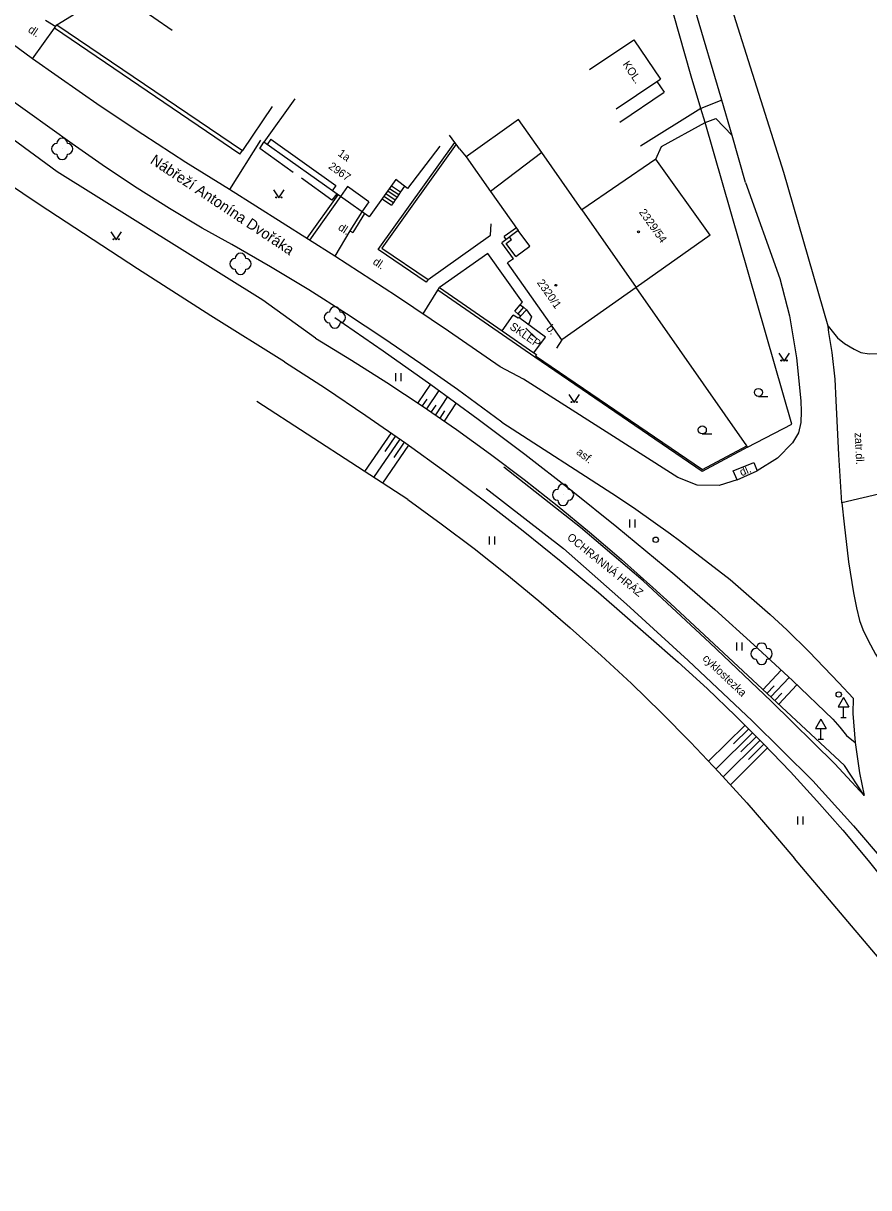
# Model space of a CAD drawing. Extents: x -584400 to -581602, y -1210894 to -1208793.
# Drawn here: x -583176.4 to -583097.3, y -1210069.5 to -1209960.4 of the extents above; entities that cross this region are included whole.
import ezdxf

# ---------------------------------------------------------------- set-up
doc = ezdxf.new("R2010")
doc.units = 0
for name, color, linetype in [('BUDOVY_MĚŘ', 7, 'Continuous'), ('BUDOVY_NEMĚŘ', 7, 'Continuous'), ('NÁZVY_ULIC_TOK_SMĚR', 7, 'Continuous'), ('POMOC_POPIS', 7, 'Continuous'), ('ROZHRANÍ_PLOCH', 7, 'Continuous'), ('VÝŠKOPIS', 7, 'Continuous'), ('ZELEŇ', 7, 'Continuous'), ('ZN_BUDOV', 7, 'Continuous'), ('ZN_DOPLŇKOVÉ', 7, 'Continuous'), ('ZN_KULTUR', 7, 'Continuous'), ('Č_POPIS_EVID', 7, 'Continuous'), ('Č_POPIS_ORIENT', 7, 'Continuous')]:
    doc.layers.add(name, color=color, linetype=linetype)

msp = doc.modelspace()

# ---------------------------------------------------------------- linework, layer by layer
at = {"layer": 'BUDOVY_MĚŘ'}
for points in [[(-583123.39, -1209964.75), (-583119.23, -1209961.96), (-583116.75, -1209965.66)], [(-583120.9, -1209968.45), (-583117.08, -1209965.88)], [(-583117.08, -1209965.88), (-583116.75, -1209965.66)], [(-583117.08, -1209965.88), (-583116.41, -1209966.89)], [(-583150.99, -1209967.49), (-583153.88, -1209971.56)], [(-583120.56, -1209969.68), (-583116.41, -1209966.89)], [(-583137.41, -1209971.92), (-583140.45, -1209975.89), (-583141.53, -1209975.07), (-583144.02, -1209978.57), (-583153.88, -1209971.56)], [(-583134.96, -1209972.93), (-583132.66, -1209976.17)], [(-583112.1, -1209980.28), (-583117.18, -1209973.14)], [(-583132.66, -1209976.17), (-583130.06, -1209979.84), (-583131.62, -1209980.98)], [(-583112.1, -1209980.28), (-583119.04, -1209985.18), (-583125.98, -1209990.08), (-583131.06, -1209982.87)], [(-583130.52, -1209982.49), (-583131.62, -1209980.98)], [(-583130.52, -1209982.49), (-583131.06, -1209982.87)], [(-583131.56, -1209989.25), (-583130.54, -1209987.78)], [(-583131.56, -1209989.25), (-583128.6, -1209991.29), (-583127.51, -1209989.84), (-583130.01, -1209987.98)], [(-583130.07, -1209988.06), (-583130.54, -1209987.78)], [(-583130.07, -1209988.06), (-583130.01, -1209987.98)]]:
    msp.add_lwpolyline(points, dxfattribs=at)
at = {"layer": 'BUDOVY_NEMĚŘ'}
for points in [[(-583127.85, -1209972.54), (-583130.03, -1209969.44), (-583134.96, -1209972.93)], [(-583127.85, -1209972.54), (-583132.66, -1209976.17)], [(-583124.1, -1209977.91), (-583127.85, -1209972.54)], [(-583117.18, -1209973.14), (-583124.1, -1209977.91)], [(-583124.1, -1209977.91), (-583119.04, -1209985.18)]]:
    msp.add_lwpolyline(points, dxfattribs=at)
at = {"layer": 'ROZHRANÍ_PLOCH'}
for points in [[(-583101.05, -1209988.8), (-583105.2, -1209974.4), (-583112.78, -1209950.39), (-583116.97, -1209934.79), (-583121.45, -1209918.97), (-583126.29, -1209901.75)], [(-583111, -1209967.63), (-583116.06, -1209950.46), (-583119.28, -1209939.48)], [(-583131.61, -1209997.81), (-583135.77, -1209994.75), (-583139.18, -1209992.32), (-583142.64, -1209989.95), (-583146.14, -1209987.64), (-583149.69, -1209985.41), (-583153.28, -1209983.24), (-583156.9, -1209981.15), (-583159.66, -1209979.62), (-583162.72, -1209977.78), (-583165.74, -1209975.87), (-583168.71, -1209973.9), (-583171.85, -1209971.72), (-583178.12, -1209967.21), (-583184.35, -1209962.63), (-583190.53, -1209958), (-583196.66, -1209953.29), (-583204.05, -1209947.49)], [(-583173.28, -1209960.56), (-583170.28, -1209958.73), (-583169.73, -1209959.06), (-583165.91, -1209958.7), (-583162.49, -1209961.06)], [(-583175.54, -1209963.76), (-583173.5, -1209960.89)], [(-583175.54, -1209963.76), (-583178.8, -1209961.39)], [(-583157.11, -1209975.98), (-583161.19, -1209973.45), (-583165.23, -1209970.85), (-583169.22, -1209968.19), (-583173.16, -1209965.45), (-583175.54, -1209963.76)], [(-583111, -1209967.63), (-583112.97, -1209968.41), (-583118.61, -1209971.92)], [(-583110.03, -1209970.94), (-583111, -1209967.63)], [(-583117.18, -1209973.14), (-583116.66, -1209971.97), (-583112.55, -1209969.72), (-583111.56, -1209969.34), (-583110.03, -1209970.94)], [(-583154.19, -1209971.38), (-583157.11, -1209975.98)], [(-583151.13, -1209974.39), (-583154.28, -1209972.14), (-583153.88, -1209971.56)], [(-583153.25, -1209971.29), (-583153.59, -1209971.77)], [(-583153.25, -1209971.29), (-583147.14, -1209975.62), (-583147.48, -1209976.11)], [(-583108.8, -1209975.35), (-583110.03, -1209970.94)], [(-583147.07, -1209976.4), (-583147.51, -1209976.98), (-583150.38, -1209974.92)], [(-583147.24, -1209982.23), (-583157.11, -1209975.98)], [(-583144.05, -1209977.14), (-583146.05, -1209975.72), (-583146.72, -1209976.66)], [(-583142.29, -1209976.13), (-583141.42, -1209976.71)], [(-583142.11, -1209975.89), (-583141.26, -1209976.47)], [(-583141.94, -1209975.65), (-583141.09, -1209976.22)], [(-583141.09, -1209976.22), (-583141.26, -1209976.47)], [(-583140.73, -1209975.68), (-583141.09, -1209976.22)], [(-583108.8, -1209975.35), (-583105.56, -1209984.34)], [(-583146.97, -1209976.48), (-583149.88, -1209980.57)], [(-583146.72, -1209976.66), (-583149.62, -1209980.73)], [(-583144.05, -1209977.14), (-583144.71, -1209978.08)], [(-583142.81, -1209976.87), (-583141.93, -1209977.46)], [(-583142.64, -1209976.62), (-583141.76, -1209977.21)], [(-583142.46, -1209976.38), (-583141.59, -1209976.96)], [(-583141.76, -1209977.21), (-583141.93, -1209977.46)], [(-583141.59, -1209976.96), (-583141.76, -1209977.21)], [(-583141.42, -1209976.71), (-583141.59, -1209976.96)], [(-583141.26, -1209976.47), (-583141.42, -1209976.71)], [(-583144.71, -1209978.08), (-583145.83, -1209979.88)], [(-583144.47, -1209978.25), (-583145.57, -1209980.04)], [(-583138.51, -1209984.42), (-583132.68, -1209980.26), (-583132.6, -1209979.21)], [(-583145.83, -1209979.88), (-583147.24, -1209982.23)], [(-583145.83, -1209979.88), (-583145.57, -1209980.04)], [(-583130.23, -1209979.6), (-583131.39, -1209980.41)], [(-583131.2, -1209980.67), (-583131.39, -1209980.41)], [(-583130.29, -1209982.28), (-583131.19, -1209981.04), (-583130.71, -1209980.69), (-583130.89, -1209980.45)], [(-583130.29, -1209982.28), (-583128.98, -1209981.32), (-583130.06, -1209979.84)], [(-583129.59, -1209993.76), (-583131.76, -1209992.6), (-583136.59, -1209989.26), (-583141.46, -1209985.99), (-583147.24, -1209982.23)], [(-583129.88, -1209986.79), (-583129.67, -1209986.54), (-583132.9, -1209981.99), (-583137.43, -1209985.19)], [(-583105.56, -1209984.34), (-583104.67, -1209987.82), (-583104, -1209991.77), (-583103.61, -1209995.8), (-583103.58, -1209996.79), (-583103.61, -1209997.84), (-583103.82, -1209998.8), (-583104.38, -1209999.74), (-583105.79, -1210001.16), (-583107.69, -1210002.37)], [(-583138.96, -1209987.66), (-583137.6, -1209985.44)], [(-583130.12, -1209987.64), (-583130.4, -1209987.41), (-583129.88, -1209986.79)], [(-583129.58, -1209987.02), (-583130.12, -1209987.64)], [(-583129.88, -1209986.79), (-583129.58, -1209987.02)], [(-583129.58, -1209987.02), (-583129.28, -1209987.26)], [(-583101.05, -1209988.8), (-583100.17, -1209989.89), (-583099.53, -1209990.43), (-583098.61, -1209990.95), (-583097.99, -1209991.27), (-583097.2, -1209991.39), (-583095.64, -1209991.32), (-583090.9, -1209989.85), (-583091.72, -1209986.97)], [(-583129.85, -1209987.86), (-583130.12, -1209987.64)], [(-583130.01, -1209987.98), (-583129.85, -1209987.86)], [(-583129.28, -1209987.26), (-583129.85, -1209987.86)], [(-583129.28, -1209987.26), (-583128.82, -1209987.92), (-583129.12, -1209988.64)], [(-583128.31, -1209990.03), (-583129.35, -1209989)], [(-583099.76, -1210005.35), (-583100.04, -1210000.86), (-583100.29, -1209995.77), (-583100.4, -1209993.76), (-583100.67, -1209991.28), (-583100.97, -1209989.4), (-583101.05, -1209988.8)], [(-583125.98, -1209990.08), (-583126.47, -1209990.87)], [(-583084.98, -1209992.78), (-583085.51, -1209991.39), (-583095.09, -1209994.28), (-583096.04, -1209995.57), (-583093.78, -1210003.94), (-583099.76, -1210005.35)], [(-583109.56, -1210003.2), (-583111.26, -1210003.72), (-583113.32, -1210003.71), (-583115.12, -1210002.97), (-583129.59, -1209993.76)], [(-583131.61, -1209997.81), (-583120.78, -1210004.81), (-583119.06, -1210005.95), (-583115.8, -1210008.25), (-583114.97, -1210008.88), (-583110.23, -1210012.54), (-583106.49, -1210015.82), (-583104.91, -1210017.25), (-583102.81, -1210019.31), (-583100.05, -1210022.23), (-583098.71, -1210023.67), (-583098.74, -1210025.1), (-583098.51, -1210027.83)], [(-583097.68, -1210032.79), (-583100.43, -1210029.82), (-583106.38, -1210023.95), (-583112.14, -1210018.47), (-583118.37, -1210012.68), (-583124.23, -1210007.67), (-583131.41, -1210002.01)], [(-583109.56, -1210003.2), (-583109.94, -1210002.35), (-583108.02, -1210001.59), (-583107.69, -1210002.37)], [(-583109.56, -1210003.2), (-583107.69, -1210002.37)], [(-583133.08, -1210004.01), (-583125.84, -1210009.64), (-583119.94, -1210014.84), (-583114.15, -1210020.12), (-583108.17, -1210025.8), (-583102.49, -1210031.4), (-583098.68, -1210035.63), (-583095.9, -1210038.87), (-583090.58, -1210045.19), (-583084.45, -1210052.81)], [(-583099.76, -1210005.35), (-583099.56, -1210007.36), (-583099.13, -1210010.89), (-583098.66, -1210013.78), (-583098.4, -1210015.21), (-583098.1, -1210016.37), (-583097.79, -1210017.23), (-583097.31, -1210018.26), (-583096.61, -1210019.53), (-583095.7, -1210020.94), (-583092.33, -1210024.45), (-583087.26, -1210028.56), (-583084.62, -1210030.69), (-583078.9, -1210033.8), (-583075.19, -1210035.48), (-583070.31, -1210037.05), (-583067.22, -1210037.69), (-583062.58, -1210038.76), (-583060.61, -1210039.15), (-583053.72, -1210040.39), (-583049.62, -1210040.98)], [(-583098.51, -1210027.83), (-583098.12, -1210030.65), (-583097.68, -1210032.79)]]:
    msp.add_lwpolyline(points, dxfattribs=at)
at = {"layer": 'VÝŠKOPIS'}
for points in [[(-583149.05, -1209989.94), (-583153.99, -1209986.36), (-583173.23, -1209974.34), (-583189.54, -1209962.38)], [(-583151.96, -1209992.14), (-583158.86, -1209987.83), (-583165.72, -1209983.44), (-583174.92, -1209977.41), (-583179.54, -1209974.3), (-583184.12, -1209971.13), (-583188.65, -1209967.89), (-583192.96, -1209964.72)], [(-583147.24, -1209987.99), (-583142.72, -1209991.1), (-583138.25, -1209994.27), (-583133.82, -1209997.51), (-583129.44, -1210000.81), (-583125.11, -1210004.17), (-583120.84, -1210007.6), (-583115.39, -1210012.11), (-583111.67, -1210015.35), (-583108, -1210018.66), (-583104.38, -1210022.02), (-583100.62, -1210025.64), (-583099.95, -1210026.38), (-583099.33, -1210027.17), (-583098.51, -1210027.83)], [(-583149.05, -1209989.94), (-583145.68, -1209991.98), (-583142.36, -1209994.08), (-583139.08, -1209996.26), (-583135.85, -1209998.5), (-583132.66, -1210000.81), (-583129.52, -1210003.18), (-583126.43, -1210005.61), (-583123.39, -1210008.11), (-583120.4, -1210010.67), (-583117.46, -1210013.29), (-583115.82, -1210014.8)], [(-583151.96, -1209992.14), (-583148.12, -1209994.62), (-583144.33, -1209997.16), (-583140.58, -1209999.77), (-583136.88, -1210002.44), (-583133.23, -1210005.17), (-583129.62, -1210007.98), (-583126.06, -1210010.84), (-583122.56, -1210013.76), (-583117.86, -1210017.85), (-583115.1, -1210020.28), (-583112.38, -1210022.76), (-583109.73, -1210025.31), (-583107.13, -1210027.91), (-583104.58, -1210030.56), (-583102.1, -1210033.28), (-583099.67, -1210036.04), (-583097.31, -1210038.86), (-583094.54, -1210042.32)], [(-583138.3, -1209994.23), (-583139.47, -1209996)], [(-583140.42, -1210005.03), (-583154.56, -1209995.85)], [(-583138.63, -1209995.63), (-583139.06, -1209996.27)], [(-583137.49, -1209994.82), (-583138.65, -1209996.56)], [(-583136.68, -1209995.4), (-583137.82, -1209997.12)], [(-583137.8, -1209996.19), (-583138.23, -1209996.84)], [(-583136.98, -1209996.75), (-583137.41, -1209997.41)], [(-583135.87, -1209995.99), (-583137, -1209997.69)], [(-583144.43, -1210002.43), (-583141.95, -1209998.8)], [(-583142.53, -1210000.55), (-583141.54, -1209999.09)], [(-583143.59, -1210002.97), (-583141.13, -1209999.38)], [(-583142.75, -1210003.52), (-583140.31, -1209999.96)], [(-583141.7, -1210001.1), (-583140.72, -1209999.67)], [(-583140.42, -1210005.03), (-583137.28, -1210007.31), (-583134.18, -1210009.65), (-583131.13, -1210012.06), (-583128.14, -1210014.53), (-583125.19, -1210017.06), (-583122.3, -1210019.65), (-583119.46, -1210022.3), (-583116.68, -1210025.01), (-583113.95, -1210027.77), (-583111.28, -1210030.6), (-583108.67, -1210033.47), (-583106.12, -1210036.4), (-583104.19, -1210038.69)], [(-583097.68, -1210032.79), (-583099.53, -1210029.97), (-583115.82, -1210014.8)], [(-583105.44, -1210021.03), (-583107.15, -1210022.87)], [(-583104.71, -1210021.72), (-583106.42, -1210023.55)], [(-583106.11, -1210022.49), (-583106.78, -1210023.21)], [(-583103.98, -1210022.4), (-583105.68, -1210024.23)], [(-583105.38, -1210023.18), (-583106.05, -1210023.89)], [(-583112.24, -1210029.57), (-583108.83, -1210026.19)], [(-583111.56, -1210030.3), (-583108.13, -1210026.9)], [(-583109.9, -1210027.95), (-583108.48, -1210026.54)], [(-583109.21, -1210028.68), (-583107.77, -1210027.25)], [(-583110.88, -1210031.03), (-583107.42, -1210027.61)], [(-583110.2, -1210031.77), (-583106.72, -1210028.32)], [(-583108.52, -1210029.4), (-583107.07, -1210027.97)], [(-583078.22, -1210070.99), (-583089.04, -1210056.6), (-583104.19, -1210038.69)]]:
    msp.add_lwpolyline(points, dxfattribs=at)
at = {"layer": 'ZELEŇ'}
for centre in [(-583172.78, -1209972.19), (-583156.08, -1209982.96), (-583147.24, -1209987.99), (-583125.87, -1210004.61), (-583107.28, -1210019.5)]:
    msp.add_circle(centre, 0.0005, dxfattribs=at)
for centre, start, end in [((-583173.28, -1209972.19), 90, 270), ((-583172.78, -1209971.69), 0, 180), ((-583172.28, -1209972.19), 270, 90), ((-583172.78, -1209972.69), 180, 360), ((-583156.58, -1209982.96), 90, 270), ((-583156.08, -1209982.46), 0, 180), ((-583155.58, -1209982.96), 270, 90), ((-583156.08, -1209983.46), 180, 360), ((-583147.24, -1209987.49), 0, 180), ((-583147.74, -1209987.99), 90, 270), ((-583146.74, -1209987.99), 270, 90), ((-583147.24, -1209988.49), 180, 360), ((-583126.37, -1210004.61), 90, 270), ((-583125.87, -1210004.11), 0, 180), ((-583125.37, -1210004.61), 270, 90), ((-583125.87, -1210005.11), 180, 360), ((-583107.28, -1210019), 0, 180), ((-583107.78, -1210019.5), 90, 270), ((-583106.78, -1210019.5), 270, 90), ((-583107.28, -1210020), 180, 360)]:
    msp.add_arc(centre, 0.5, start, end, dxfattribs=at)
at = {"layer": 'ZN_BUDOV'}
for centre in [(-583118.81, -1209979.96), (-583126.55, -1209984.97)]:
    msp.add_circle(centre, 0.0875, dxfattribs=at)
at = {"layer": 'ZN_DOPLŇKOVÉ'}
for p, q in [((-583099.62, -1210023.59), (-583100.12, -1210024.46)), ((-583099.62, -1210023.59), (-583099.12, -1210024.46)), ((-583100.12, -1210024.46), (-583099.12, -1210024.46)), ((-583099.62, -1210025.46), (-583099.62, -1210024.46)), ((-583101.72, -1210025.63), (-583102.22, -1210026.5)), ((-583101.72, -1210025.63), (-583101.22, -1210026.5)), ((-583099.87, -1210025.46), (-583099.37, -1210025.46)), ((-583102.22, -1210026.5), (-583101.22, -1210026.5)), ((-583101.97, -1210027.5), (-583101.47, -1210027.5)), ((-583101.72, -1210027.5), (-583101.72, -1210026.5))]:
    msp.add_line(p, q, dxfattribs=at)
for points in [[(-583113.87, -1209965.38), (-583120.36, -1209942.41)], [(-583174.35, -1209960.13), (-583173.38, -1209960.71)], [(-583156.13, -1209972.68), (-583173.5, -1209960.89), (-583173.28, -1209960.56)], [(-583173.28, -1209960.56), (-583155.9, -1209972.35)], [(-583112.97, -1209968.41), (-583113.87, -1209965.38)], [(-583153.1, -1209968.21), (-583155.9, -1209972.35)], [(-583112.55, -1209969.72), (-583112.97, -1209968.41)], [(-583108.59, -1210000.15), (-583104.44, -1209997.97), (-583112.55, -1209969.72)], [(-583138.51, -1209984.42), (-583138.68, -1209984.67), (-583143.19, -1209981.61), (-583136, -1209971.59)], [(-583135.88, -1209971.76), (-583142.85, -1209981.48)], [(-583136, -1209971.59), (-583136.51, -1209970.9)], [(-583135.88, -1209971.76), (-583136, -1209971.59)], [(-583135.56, -1209972.19), (-583135.88, -1209971.76)], [(-583156.13, -1209972.68), (-583155.9, -1209972.35)], [(-583135.56, -1209972.19), (-583134.96, -1209972.93)], [(-583142.85, -1209981.48), (-583138.51, -1209984.42)], [(-583108.59, -1210000.15), (-583112.83, -1210002.41), (-583128.52, -1209991.71), (-583137.6, -1209985.44), (-583137.43, -1209985.19)], [(-583137.43, -1209985.19), (-583131.56, -1209989.25)], [(-583108.67, -1210000.01), (-583119.04, -1209985.18)], [(-583128.6, -1209991.29), (-583128.35, -1209991.47)], [(-583128.35, -1209991.47), (-583128.44, -1209991.59)], [(-583128.44, -1209991.59), (-583112.82, -1210002.24), (-583108.67, -1210000.01)], [(-583108.59, -1210000.15), (-583108.67, -1210000.01)]]:
    msp.add_lwpolyline(points, dxfattribs=at)
for centre, radius in [((-583117.19, -1210008.82), 0.25), ((-583117.19, -1210008.82), 0.0005), ((-583100.06, -1210023.32), 0.25), ((-583100.06, -1210023.32), 0.0005)]:
    msp.add_circle(centre, radius, dxfattribs=at)
at = {"layer": 'ZN_KULTUR'}
for p, q in [((-583141.53, -1209993.95), (-583141.53, -1209993.2)), ((-583141.03, -1209993.95), (-583141.03, -1209993.2)), ((-583107.57, -1209995.39), (-583106.7, -1209995.39)), ((-583112.83, -1209998.9), (-583111.95, -1209998.9)), ((-583119.62, -1210007.66), (-583119.62, -1210006.91)), ((-583119.12, -1210007.66), (-583119.12, -1210006.91)), ((-583132.77, -1210009.26), (-583132.77, -1210008.51)), ((-583132.27, -1210009.26), (-583132.27, -1210008.51)), ((-583109.6, -1210019.19), (-583109.6, -1210018.44)), ((-583109.1, -1210019.19), (-583109.1, -1210018.44)), ((-583103.88, -1210035.49), (-583103.88, -1210034.74)), ((-583103.38, -1210035.49), (-583103.38, -1210034.74))]:
    msp.add_line(p, q, dxfattribs=at)
for points in [[(-583152.98, -1209976.04), (-583152.48, -1209976.79), (-583151.98, -1209976.04)], [(-583168.21, -1209979.96), (-583167.71, -1209980.71), (-583167.21, -1209979.96)], [(-583105.68, -1209991.32), (-583105.18, -1209992.07), (-583104.68, -1209991.32)], [(-583125.32, -1209995.22), (-583124.82, -1209995.97), (-583124.32, -1209995.22)]]:
    msp.add_lwpolyline(points, dxfattribs=at)
for centre, radius in [((-583152.73, -1209976.74), 0.05), ((-583152.23, -1209976.74), 0.05), ((-583167.96, -1209980.66), 0.05), ((-583167.46, -1209980.66), 0.05), ((-583105.43, -1209992.02), 0.05), ((-583104.93, -1209992.02), 0.05), ((-583107.57, -1209995.01), 0.375), ((-583125.07, -1209995.92), 0.05), ((-583124.57, -1209995.92), 0.05), ((-583112.83, -1209998.52), 0.375)]:
    msp.add_circle(centre, radius, dxfattribs=at)

# ---------------------------------------------------------------- texts
at = {"layer": 'NÁZVY_ULIC_TOK_SMĚR'}
msp.add_text('Nábřeží Antonína Dvořáka', height=1, rotation=326.4443, dxfattribs=at).set_placement((-583164.61, -1209973.48))
at = {"layer": 'POMOC_POPIS'}
for s, rotation, p in [('dl.', 326.7655, (-583176.04, -1209961.19)), ('KOL.', 303.8612, (-583120.33, -1209964.26)), ('dl.', 326.7655, (-583147, -1209979.72)), ('dl.', 326.7655, (-583143.75, -1209982.94)), ('SKLEP', 325.3411, (-583130.94, -1209989.01)), ('b.', 308.865, (-583127.49, -1209989.03)), ('zatr.dl.', 272.8118, (-583098.57, -1209998.79)), ('asf.', 322.1982, (-583124.7, -1210000.73)), ('dl.', 23.9341, (-583109.14, -1210002.88)), ('OCHRANNÁ HRÁZ', 321.0402, (-583125.56, -1210008.71)), ('cyklostezka', 316.4738, (-583112.87, -1210020.01))]:
    msp.add_text(s, height=0.75, rotation=rotation, dxfattribs=at).set_placement(p)
at = {"layer": 'Č_POPIS_EVID'}
for s, p in [('1a', (-583147.02, -1209972.76)), ('2967', (-583147.91, -1209973.97))]:
    msp.add_text(s, height=0.75, rotation=324.6159, dxfattribs=at).set_placement(p)
at = {"layer": 'Č_POPIS_ORIENT'}
for s, rotation, p in [('2329/54', 305.46, (-583118.8, -1209978.13)), ('2320/1', 305.17, (-583128.35, -1209984.73))]:
    msp.add_text(s, height=0.75, rotation=rotation, dxfattribs=at).set_placement(p)

doc.saveas('drawing.dxf')
